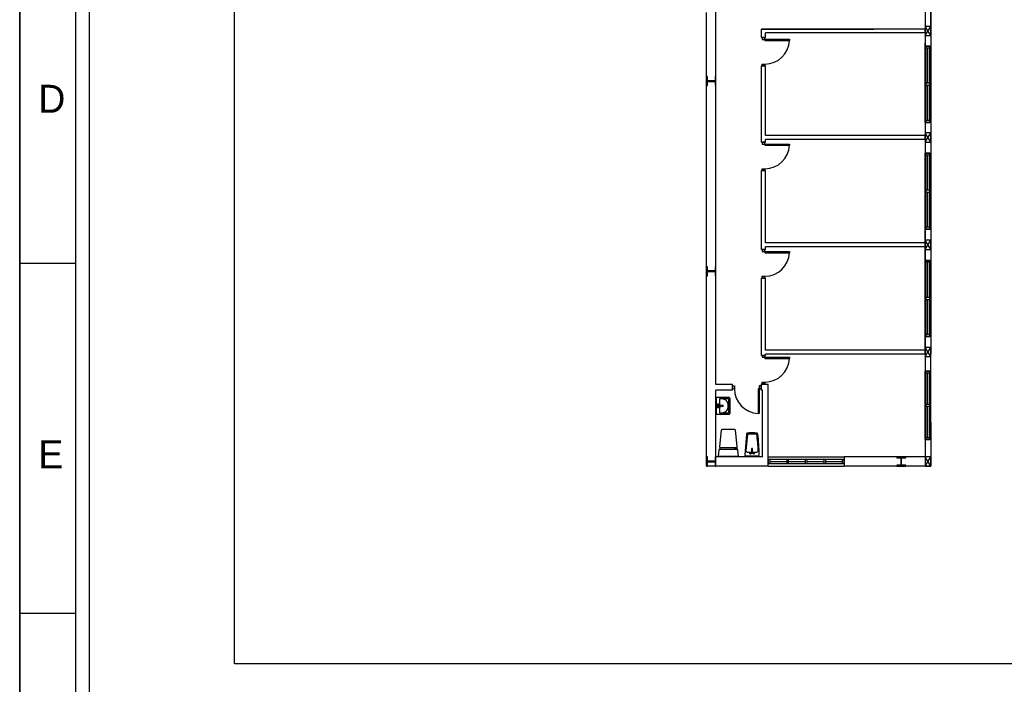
# Model space of a CAD drawing. Header units: millimetres. Extents: x -559 to 10735, y -2326 to 222.
# Tile 633 of 656: x 8187 to 8327, y -875 to -781. Entities that reach past the tile are written whole.
import ezdxf

# ---------------------------------------------------------------- set-up
doc = ezdxf.new("R2010")
doc.units = ezdxf.units.MM
doc.header["$LTSCALE"] = 4
for name, color, linetype in [('Extremos da Area Total', 253, 'Continuous'), ('Modelo', 251, 'Continuous'), ('Planta Baixa', 251, 'Continuous')]:
    doc.layers.add(name, color=color, linetype=linetype)

# ---------------------------------------------------------------- blocks, each defined once
blk = doc.blocks.new('AUW01D3S-flat-8-flat-1')
at = {"color": 9}
for p, q in [((-0.075, 0), (-0.075, 1.8)), ((0.075, 0), (0.075, 1.8))]:
    blk.add_line(p, q, dxfattribs=at)
blk = doc.blocks.new('AUD18D1S-flat-18-flat-1')
at = {"color": 9}
for p, q in [((-0.075, 1.8), (0.075, 1.8)), ((0.075, 0), (-0.075, 0))]:
    blk.add_line(p, q, dxfattribs=at)
blk = doc.blocks.new('AUD19D1S-flat-18-flat-1')
at = {"color": 9}
for p, q in [((0, 1.8), (0, 1.8)), ((0, 0), (0, 0))]:
    blk.add_line(p, q, dxfattribs=at)
blk = doc.blocks.new('AUD37D1S-flat-50-flat-1')
at = {"color": 9}
for p, q in [((-0.05, 0.05), (-0.05, 0)), ((0.05, 0.05), (-0.05, 0.05)), ((-0.05, 0), (0.05, 0)), ((0.05, 0), (0.05, 0.05))]:
    blk.add_line(p, q, dxfattribs=at)
at = {"color": 9, "oblique": 36.8699, "width": 1.25, "flags": 3}
for p in [(-0.05, 0.05), (0, 0.05), (0.05, 0.05)]:
    blk.add_attdef('JAMBPT', p, '', height=0.00632, rotation=153.4349, dxfattribs=at)
at = {"color": 9, "width": 0.5, "flags": 3}
for p in [(-0.05, 0.05), (0, 0.05)]:
    blk.add_attdef('JAMBPT', p, '', height=0.01, rotation=90, dxfattribs=at)
blk = doc.blocks.new('AUD37D1S-flat-49-flat-1')
at = {"color": 9}
for p, q in [((-0.05, 0), (0.05, 0)), ((-0.05, -0.05), (-0.05, 0)), ((0.05, 0), (0.05, -0.05)), ((0.05, -0.05), (-0.05, -0.05))]:
    blk.add_line(p, q, dxfattribs=at)
at = {"color": 9, "text_generation_flag": 4, "flags": 3}
for p, height, rotation, width in [((-0.05, -0.05), 0.00632, 206.5651, 1.25), ((-0.05, -0.05), 0.01, 270, 0.5), ((0, -0.05), 0.00632, 206.5651, 1.25), ((0, -0.05), 0.01, 270, 0.5), ((0.05, -0.05), 0.00632, 206.5651, 1.25)]:
    blk.add_attdef('JAMBPT', p, '', height=height, rotation=rotation, dxfattribs=dict(at, width=width))
blk = doc.blocks.new('AUD40D1S-flat-16-flat-1')
at = {"color": 9}
for p, q in [((-0.05, 0.9), (-0.05, -0.9)), ((0.05, 0.9), (-0.05, 0.9)), ((0.05, -0.9), (0.05, 0.9)), ((-0.05, -0.9), (0.05, -0.9))]:
    blk.add_line(p, q, dxfattribs=at)
blk = doc.blocks.new('AUD40D1S-flat-15-flat-1')
at = {"color": 9}
for p, q in [((-0.05, 0.9), (-0.05, -0.9)), ((0.05, 0.9), (-0.05, 0.9)), ((0.05, -0.9), (0.05, 0.9)), ((-0.05, -0.9), (0.05, -0.9))]:
    blk.add_line(p, q, dxfattribs=at)
blk = doc.blocks.new('AUD37D1S-flat-48-flat-1')
at = {"color": 9}
for p, q in [((-0.05, 0.05), (-0.05, 0)), ((0.05, 0.05), (-0.05, 0.05)), ((-0.05, 0), (0.05, 0)), ((0.05, 0), (0.05, 0.05))]:
    blk.add_line(p, q, dxfattribs=at)
at = {"color": 9, "oblique": 36.8699, "width": 1.25, "flags": 3}
for p in [(-0.05, 0.05), (0, 0.05), (0.05, 0.05)]:
    blk.add_attdef('JAMBPT', p, '', height=0.00632, rotation=153.4349, dxfattribs=at)
at = {"color": 9, "width": 0.5, "flags": 3}
for p in [(-0.05, 0.05), (0, 0.05)]:
    blk.add_attdef('JAMBPT', p, '', height=0.01, rotation=90, dxfattribs=at)
blk = doc.blocks.new('AUW01D1S-flat-20-flat-1')
at = {"color": 9}
blk.add_line((0, -0.4125), (0, 0.4125), dxfattribs=at)
blk = doc.blocks.new('AUW01D1S-flat-19-flat-1')
at = {"color": 9}
blk.add_line((0, -0.4125), (0, 0.4125), dxfattribs=at)
blk = doc.blocks.new('AUW01D3S-flat-7-flat-1')
at = {"color": 9}
for p, q in [((-0.075, 0), (-0.075, 2)), ((0.075, 0), (0.075, 2))]:
    blk.add_line(p, q, dxfattribs=at)
blk = doc.blocks.new('AUD18D1S-flat-17-flat-1')
at = {"color": 9}
for p, q in [((-0.075, 2), (0.075, 2)), ((0.075, 0), (-0.075, 0))]:
    blk.add_line(p, q, dxfattribs=at)
blk = doc.blocks.new('AUD19D1S-flat-17-flat-1')
at = {"color": 9}
for p, q in [((0, 2), (0, 2)), ((0, 0), (0, 0))]:
    blk.add_line(p, q, dxfattribs=at)
blk = doc.blocks.new('AUD37D1S-flat-47-flat-1')
at = {"color": 9}
for p, q in [((-0.05, 0.05), (-0.05, 0)), ((0.05, 0.05), (-0.05, 0.05)), ((-0.05, 0), (0.05, 0)), ((0.05, 0), (0.05, 0.05))]:
    blk.add_line(p, q, dxfattribs=at)
at = {"color": 9, "oblique": 36.8699, "width": 1.25, "flags": 3}
for p in [(-0.05, 0.05), (0, 0.05), (0.05, 0.05)]:
    blk.add_attdef('JAMBPT', p, '', height=0.00632, rotation=153.4349, dxfattribs=at)
at = {"color": 9, "width": 0.5, "flags": 3}
for p in [(-0.05, 0.05), (0, 0.05)]:
    blk.add_attdef('JAMBPT', p, '', height=0.01, rotation=90, dxfattribs=at)
blk = doc.blocks.new('AUD37D1S-flat-46-flat-1')
at = {"color": 9}
for p, q in [((-0.05, 0), (0.05, 0)), ((-0.05, -0.05), (-0.05, 0)), ((0.05, 0), (0.05, -0.05)), ((0.05, -0.05), (-0.05, -0.05))]:
    blk.add_line(p, q, dxfattribs=at)
at = {"color": 9, "text_generation_flag": 4, "flags": 3}
for p, height, rotation, width in [((-0.05, -0.05), 0.00632, 206.5651, 1.25), ((-0.05, -0.05), 0.01, 270, 0.5), ((0, -0.05), 0.00632, 206.5651, 1.25), ((0, -0.05), 0.01, 270, 0.5), ((0.05, -0.05), 0.00632, 206.5651, 1.25)]:
    blk.add_attdef('JAMBPT', p, '', height=height, rotation=rotation, dxfattribs=dict(at, width=width))
blk = doc.blocks.new('AUD40D1S-flat-14-flat-1')
at = {"color": 9}
for p, q in [((-0.05, 1), (-0.05, -1)), ((0.05, 1), (-0.05, 1)), ((0.05, -1), (0.05, 1)), ((-0.05, -1), (0.05, -1))]:
    blk.add_line(p, q, dxfattribs=at)
blk = doc.blocks.new('AUD40D1S-flat-13-flat-1')
at = {"color": 9}
for p, q in [((-0.05, 1), (-0.05, -1)), ((0.05, 1), (-0.05, 1)), ((0.05, -1), (0.05, 1)), ((-0.05, -1), (0.05, -1))]:
    blk.add_line(p, q, dxfattribs=at)
blk = doc.blocks.new('AUD37D1S-flat-45-flat-1')
at = {"color": 9}
for p, q in [((-0.05, 0.05), (-0.05, 0)), ((0.05, 0.05), (-0.05, 0.05)), ((-0.05, 0), (0.05, 0)), ((0.05, 0), (0.05, 0.05))]:
    blk.add_line(p, q, dxfattribs=at)
at = {"color": 9, "oblique": 36.8699, "width": 1.25, "flags": 3}
for p in [(-0.05, 0.05), (0, 0.05), (0.05, 0.05)]:
    blk.add_attdef('JAMBPT', p, '', height=0.00632, rotation=153.4349, dxfattribs=at)
at = {"color": 9, "width": 0.5, "flags": 3}
for p in [(-0.05, 0.05), (0, 0.05)]:
    blk.add_attdef('JAMBPT', p, '', height=0.01, rotation=90, dxfattribs=at)
blk = doc.blocks.new('AUW01D1S-flat-18-flat-1')
at = {"color": 9}
blk.add_line((0, -0.4625), (0, 0.4625), dxfattribs=at)
blk = doc.blocks.new('AUW01D1S-flat-17-flat-1')
at = {"color": 9}
blk.add_line((0, -0.4625), (0, 0.4625), dxfattribs=at)
blk = doc.blocks.new('AUW01D3S-flat-6-flat-1')
at = {"color": 9}
for p, q in [((-0.075, 0), (-0.075, 2)), ((0.075, 0), (0.075, 2))]:
    blk.add_line(p, q, dxfattribs=at)
blk = doc.blocks.new('AUD18D1S-flat-16-flat-1')
at = {"color": 9}
for p, q in [((-0.075, 2), (0.075, 2)), ((0.075, 0), (-0.075, 0))]:
    blk.add_line(p, q, dxfattribs=at)
blk = doc.blocks.new('AUD19D1S-flat-16-flat-1')
at = {"color": 9}
for p, q in [((0, 2), (0, 2)), ((0, 0), (0, 0))]:
    blk.add_line(p, q, dxfattribs=at)
blk = doc.blocks.new('AUD37D1S-flat-44-flat-1')
at = {"color": 9}
for p, q in [((-0.05, 0.05), (-0.05, 0)), ((0.05, 0.05), (-0.05, 0.05)), ((-0.05, 0), (0.05, 0)), ((0.05, 0), (0.05, 0.05))]:
    blk.add_line(p, q, dxfattribs=at)
at = {"color": 9, "oblique": 36.8699, "width": 1.25, "flags": 3}
for p in [(-0.05, 0.05), (0, 0.05), (0.05, 0.05)]:
    blk.add_attdef('JAMBPT', p, '', height=0.00632, rotation=153.4349, dxfattribs=at)
at = {"color": 9, "width": 0.5, "flags": 3}
for p in [(-0.05, 0.05), (0, 0.05)]:
    blk.add_attdef('JAMBPT', p, '', height=0.01, rotation=90, dxfattribs=at)
blk = doc.blocks.new('AUD37D1S-flat-43-flat-1')
at = {"color": 9}
for p, q in [((-0.05, 0), (0.05, 0)), ((-0.05, -0.05), (-0.05, 0)), ((0.05, 0), (0.05, -0.05)), ((0.05, -0.05), (-0.05, -0.05))]:
    blk.add_line(p, q, dxfattribs=at)
at = {"color": 9, "text_generation_flag": 4, "flags": 3}
for p, height, rotation, width in [((-0.05, -0.05), 0.00632, 206.5651, 1.25), ((-0.05, -0.05), 0.01, 270, 0.5), ((0, -0.05), 0.00632, 206.5651, 1.25), ((0, -0.05), 0.01, 270, 0.5), ((0.05, -0.05), 0.00632, 206.5651, 1.25)]:
    blk.add_attdef('JAMBPT', p, '', height=height, rotation=rotation, dxfattribs=dict(at, width=width))
blk = doc.blocks.new('AUD40D1S-flat-12-flat-1')
at = {"color": 9}
for p, q in [((-0.05, 1), (-0.05, -1)), ((0.05, 1), (-0.05, 1)), ((0.05, -1), (0.05, 1)), ((-0.05, -1), (0.05, -1))]:
    blk.add_line(p, q, dxfattribs=at)
blk = doc.blocks.new('AUD40D1S-flat-11-flat-1')
at = {"color": 9}
for p, q in [((-0.05, 1), (-0.05, -1)), ((0.05, 1), (-0.05, 1)), ((0.05, -1), (0.05, 1)), ((-0.05, -1), (0.05, -1))]:
    blk.add_line(p, q, dxfattribs=at)
blk = doc.blocks.new('AUD37D1S-flat-42-flat-1')
at = {"color": 9}
for p, q in [((-0.05, 0.05), (-0.05, 0)), ((0.05, 0.05), (-0.05, 0.05)), ((-0.05, 0), (0.05, 0)), ((0.05, 0), (0.05, 0.05))]:
    blk.add_line(p, q, dxfattribs=at)
at = {"color": 9, "oblique": 36.8699, "width": 1.25, "flags": 3}
for p in [(-0.05, 0.05), (0, 0.05), (0.05, 0.05)]:
    blk.add_attdef('JAMBPT', p, '', height=0.00632, rotation=153.4349, dxfattribs=at)
at = {"color": 9, "width": 0.5, "flags": 3}
for p in [(-0.05, 0.05), (0, 0.05)]:
    blk.add_attdef('JAMBPT', p, '', height=0.01, rotation=90, dxfattribs=at)
blk = doc.blocks.new('AUW01D1S-flat-16-flat-1')
at = {"color": 9}
blk.add_line((0, -0.4625), (0, 0.4625), dxfattribs=at)
blk = doc.blocks.new('AUW01D1S-flat-15-flat-1')
at = {"color": 9}
blk.add_line((0, -0.4625), (0, 0.4625), dxfattribs=at)
blk = doc.blocks.new('AUW01D3S-flat-3-flat-1')
at = {"color": 9}
for p, q in [((0, 0.125), (2, 0.125)), ((0, -0.125), (2, -0.125))]:
    blk.add_line(p, q, dxfattribs=at)
blk = doc.blocks.new('AUD18D1S-flat-13-flat-1')
at = {"color": 9}
for p, q in [((0, -0.125), (0, 0.125)), ((2, 0.125), (2, -0.125))]:
    blk.add_line(p, q, dxfattribs=at)
blk = doc.blocks.new('AUD19D1S-flat-13-flat-1')
at = {"color": 9}
for p, q in [((0, 0), (0, 0)), ((2, 0), (2, 0))]:
    blk.add_line(p, q, dxfattribs=at)
blk = doc.blocks.new('AUD37D1S-flat-33-flat-1')
at = {"color": 9}
for p, q in [((0, 0.05), (0, -0.05)), ((0.05, 0.05), (0, 0.05)), ((0.05, -0.05), (0.05, 0.05)), ((0, -0.05), (0.05, -0.05))]:
    blk.add_line(p, q, dxfattribs=at)
at = {"color": 9, "oblique": 36.8699, "width": 1.25, "flags": 3}
for p in [(0.05, 0.05), (0.05, 0), (0.05, -0.05)]:
    blk.add_attdef('JAMBPT', p, '', height=0.00632, rotation=63.4349, dxfattribs=at)
at = {"color": 9, "width": 0.5, "flags": 3}
for p in [(0.05, 0.05), (0.05, 0)]:
    blk.add_attdef('JAMBPT', p, '', height=0.01, dxfattribs=at)
blk = doc.blocks.new('AUD37D1S-flat-32-flat-1')
at = {"color": 9}
for p, q in [((-0.05, 0.05), (0, 0.05)), ((-0.05, -0.05), (-0.05, 0.05)), ((0, 0.05), (0, -0.05)), ((0, -0.05), (-0.05, -0.05))]:
    blk.add_line(p, q, dxfattribs=at)
at = {"color": 9, "text_generation_flag": 4, "flags": 3}
for p, height, rotation, width in [((-0.05, 0.05), 0.01, 180, 0.5), ((-0.05, 0), 0.01, 180, 0.5), ((-0.05, 0.05), 0.00632, 116.5651, 1.25), ((-0.05, 0), 0.00632, 116.5651, 1.25), ((-0.05, -0.05), 0.00632, 116.5651, 1.25)]:
    blk.add_attdef('JAMBPT', p, '', height=height, rotation=rotation, dxfattribs=dict(at, width=width))
blk = doc.blocks.new('AUD40D1S-flat-6-flat-1')
at = {"color": 9}
for p, q in [((-1, 0.05), (-1, -0.05)), ((1, 0.05), (-1, 0.05)), ((1, -0.05), (1, 0.05)), ((-1, -0.05), (1, -0.05))]:
    blk.add_line(p, q, dxfattribs=at)
blk = doc.blocks.new('AUD40D1S-flat-5-flat-1')
at = {"color": 9}
for p, q in [((-1, 0.05), (-1, -0.05)), ((1, 0.05), (-1, 0.05)), ((1, -0.05), (1, 0.05)), ((-1, -0.05), (1, -0.05))]:
    blk.add_line(p, q, dxfattribs=at)
blk = doc.blocks.new('AUD37D1S-flat-31-flat-1')
at = {"color": 9}
for p, q in [((0, 0.05), (0, -0.05)), ((0.05, 0.05), (0, 0.05)), ((0.05, -0.05), (0.05, 0.05)), ((0, -0.05), (0.05, -0.05))]:
    blk.add_line(p, q, dxfattribs=at)
at = {"color": 9, "oblique": 36.8699, "width": 1.25, "flags": 3}
for p in [(0.05, 0.05), (0.05, 0), (0.05, -0.05)]:
    blk.add_attdef('JAMBPT', p, '', height=0.00632, rotation=63.4349, dxfattribs=at)
at = {"color": 9, "width": 0.5, "flags": 3}
for p in [(0.05, 0.05), (0.05, 0)]:
    blk.add_attdef('JAMBPT', p, '', height=0.01, dxfattribs=at)
blk = doc.blocks.new('AUD37D1S-flat-30-flat-1')
at = {"color": 9}
for p, q in [((0, 0.05), (0, -0.05)), ((0.05, 0.05), (0, 0.05)), ((0.05, -0.05), (0.05, 0.05)), ((0, -0.05), (0.05, -0.05))]:
    blk.add_line(p, q, dxfattribs=at)
at = {"color": 9, "oblique": 36.8699, "width": 1.25, "flags": 3}
for p in [(0.05, 0.05), (0.05, 0), (0.05, -0.05)]:
    blk.add_attdef('JAMBPT', p, '', height=0.00632, rotation=63.4349, dxfattribs=at)
at = {"color": 9, "width": 0.5, "flags": 3}
for p in [(0.05, 0.05), (0.05, 0)]:
    blk.add_attdef('JAMBPT', p, '', height=0.01, dxfattribs=at)
blk = doc.blocks.new('AUD37D1S-flat-29-flat-1')
at = {"color": 9}
for p, q in [((0, 0.05), (0, -0.05)), ((0.05, 0.05), (0, 0.05)), ((0.05, -0.05), (0.05, 0.05)), ((0, -0.05), (0.05, -0.05))]:
    blk.add_line(p, q, dxfattribs=at)
at = {"color": 9, "oblique": 36.8699, "width": 1.25, "flags": 3}
for p in [(0.05, 0.05), (0.05, 0), (0.05, -0.05)]:
    blk.add_attdef('JAMBPT', p, '', height=0.00632, rotation=63.4349, dxfattribs=at)
at = {"color": 9, "width": 0.5, "flags": 3}
for p in [(0.05, 0.05), (0.05, 0)]:
    blk.add_attdef('JAMBPT', p, '', height=0.01, dxfattribs=at)
blk = doc.blocks.new('AUW01D1S-flat-8-flat-1')
at = {"color": 9}
blk.add_line((-0.21875, 0), (0.21875, 0), dxfattribs=at)
blk = doc.blocks.new('AUW01D1S-flat-7-flat-1')
at = {"color": 9}
blk.add_line((-0.21875, 0), (0.21875, 0), dxfattribs=at)
blk = doc.blocks.new('AUW01D1S-flat-6-flat-1')
at = {"color": 9}
blk.add_line((-0.21875, 0), (0.21875, 0), dxfattribs=at)
blk = doc.blocks.new('AUW01D1S-flat-5-flat-1')
at = {"color": 9}
blk.add_line((-0.21875, 0), (0.21875, 0), dxfattribs=at)
blk = doc.blocks.new('A1138DB-flat-1-flat-1')
at = {"color": 9}
for p, q in [((0, 0.225), (0.332, 0.225)), ((0, -0.225), (0, 0.225)), ((0.032, 0.055), (0.056, 0.055)), ((0.032, -0.055), (0.032, 0.055)), ((0.038, 0.018), (0.114, 0.018)), ((0.038, 0.018), (0.038, -0.018)), ((0.056, 0.055), (0.056, 0.018)), ((0.079, 0.166), (0.079, 0.018)), ((0.308, 0.188), (0.097, 0.188)), ((0.312, -0.008), (0.312, 0.008)), ((0.326, -0.166), (0.326, 0.166)), ((0.35, 0.203), (0.35, -0.203)), ((0.332, -0.225), (0, -0.225)), ((0.056, -0.055), (0.032, -0.055)), ((0.038, -0.018), (0.114, -0.018)), ((0.056, -0.018), (0.056, -0.055)), ((0.079, -0.018), (0.079, -0.166)), ((0.097, -0.188), (0.308, -0.188)), ((0.308, -0.188), (0.308, -0.188))]:
    blk.add_line(p, q, dxfattribs=at)
for centre, major_axis, start_param, end_param in [((0.097, 0.166), (0, 0.0225), -0.000001, 1.570797), ((0.106, 0), (0, 0.0212), 3.694408, 5.73037), ((0.152, 0), (0, 0.0232), -1.570796, 4.712389), ((0.186, 0.008), (0, 0.162), 4.712388, 6.283186), ((0.308, 0.166), (0, 0.0225), 4.712388, 6.283186), ((0.332, 0.203), (0, 0.0225), 4.712389, 6.283185), ((0.097, -0.166), (0, 0.0225), 1.570796, 3.141593), ((0.186, -0.008), (0, 0.162), 3.141592, 4.71239), ((0.308, -0.166), (0, 0.0225), 3.141592, 4.71239), ((0.332, -0.203), (0, 0.0225), 3.141593, 4.712389)]:
    blk.add_ellipse(centre, major_axis=major_axis, ratio=0.777778, start_param=start_param, end_param=end_param, dxfattribs=at)
blk = doc.blocks.new('A1113DC-flat-1-flat-1')
at = {"color": 9}
for p, q in [((-0.225, 0.232), (-0.225, 0.177)), ((0.225, 0.232), (0.225, 0.177))]:
    blk.add_line(p, q, dxfattribs=at)
blk.add_lwpolyline([(-0.209, 0.228), (0.209, 0.228, 0.386017), (0.235, 0.252), (0.186, 0.682, 0.395235), (0.163, 0.701), (-0.163, 0.701, 0.366606), (-0.186, 0.682), (-0.235, 0.252, 0.513791), (-0.209, 0.228, -0.633463)], format="xyb", dxfattribs=at)
blk.add_lwpolyline([(0.265, 0), (0.252, 0.163, 0.403591), (0.236, 0.177), (-0.236, 0.177, 0.377821), (-0.252, 0.163), (-0.265, 0)], format="xyb", close=True, dxfattribs=at)
blk.add_lwpolyline([(0.21, 0.177), (0.21, 0.192), (0.149, 0.192), (0.149, 0.177)], dxfattribs=at)
blk = doc.blocks.new('A1088DB-flat-1-flat-1')
at = {"color": 9}
for p, q in [((-0.013, 0.212), (-0.013, 0.097)), ((0.009, 0.215), (-0.009, 0.215)), ((-0.009, 0.094), (0.009, 0.094)), ((0.013, 0.097), (0.013, 0.212))]:
    blk.add_line(p, q, dxfattribs=at)
blk.add_lwpolyline([(-0.167, 0.03), (0.167, 0.03, 0.424971), (0.19, 0.055, 0.01844), (0.15, 0.6, 0.344025), (0.13, 0.621, 0.06763), (-0.13, 0.621, 0.354371), (-0.15, 0.599), (-0.19, 0.056, 0.435916)], format="xyb", close=True, dxfattribs=at)
blk.add_lwpolyline([(0.013, 0.126), (0.128, 0.126, 0.429026), (0.162, 0.162, 0.018917), (0.124, 0.588, 0.342117), (0.12, 0.592, 0.063071), (-0.12, 0.592, 0.352764), (-0.124, 0.588), (-0.162, 0.163, 0.440407), (-0.128, 0.126), (-0.013, 0.126)], format="xyb", dxfattribs=at)
for centre in [(-0.045, 0.09), (0.046, 0.09)]:
    blk.add_circle(centre, 0.0169, dxfattribs=at)
for centre, start, end in [((-0.009, 0.212), 90, 180), ((-0.009, 0.097), 180, 270), ((0.009, 0.212), 0, 90), ((0.009, 0.097), 270, 0)]:
    blk.add_arc(centre, 0.00381, start, end, dxfattribs=at)
blk = doc.blocks.new('AUD18D1S-flat-10-flat-1')
at = {"color": 9}
for p, q in [((-0.75, -0.075), (-0.75, 0.075)), ((0, 0.075), (0, -0.075))]:
    blk.add_line(p, q, dxfattribs=at)
blk = doc.blocks.new('AUD19D1S-flat-10-flat-1')
at = {"color": 9}
for p, q in [((0, 0), (0, 0)), ((-0.75, 0), (-0.75, 0))]:
    blk.add_line(p, q, dxfattribs=at)
blk = doc.blocks.new('AUD37D1S-flat-22-flat-1')
at = {"color": 9}
for p, q in [((-0.05, 0.0375), (-0.05, -0.0375)), ((0, 0.0375), (-0.05, 0.0375)), ((0, -0.0375), (0, 0.0375)), ((-0.05, -0.0375), (0, -0.0375))]:
    blk.add_line(p, q, dxfattribs=at)
at = {"color": 9, "width": 0.666667, "flags": 3}
for p in [(-0.05, 0), (-0.05, -0.0375)]:
    blk.add_attdef('JAMBPT', p, '', height=0.0075, rotation=180, dxfattribs=at)
at = {"color": 9, "oblique": 22.61986, "width": 1.083333, "flags": 3}
for p in [(-0.05, 0.0375), (-0.05, 0), (-0.05, -0.0375)]:
    blk.add_attdef('JAMBPT', p, '', height=0.00588, rotation=236.30993, dxfattribs=at)
blk = doc.blocks.new('AUD37D1S-flat-21-flat-1')
at = {"color": 9}
for p, q in [((0, -0.0375), (0, 0.0375)), ((0, 0.0375), (0.05, 0.0375)), ((0.05, 0.0375), (0.05, -0.0375)), ((0.05, -0.0375), (0, -0.0375))]:
    blk.add_line(p, q, dxfattribs=at)
at = {"color": 9, "text_generation_flag": 4, "width": 1.083333, "flags": 3}
for p in [(0.05, 0.0375), (0.05, 0), (0.05, -0.0375)]:
    blk.add_attdef('JAMBPT', p, '', height=0.00588, rotation=303.69007, dxfattribs=at)
at = {"color": 9, "text_generation_flag": 4, "width": 0.666667, "flags": 3}
for p in [(0.05, 0), (0.05, -0.0375)]:
    blk.add_attdef('JAMBPT', p, '', height=0.0075, dxfattribs=at)
blk = doc.blocks.new('AUD41D1S-flat-10-flat-1')
at = {"color": 9}
for p, q in [((-0.375, 0.0375), (-0.375, -0.0375)), ((0.375, -0.0375), (0.375, 0.0375))]:
    blk.add_line(p, q, dxfattribs=at)
blk = doc.blocks.new('AUD29D1S-flat-14-flat-1')
at = {"color": 9}
for p, q in [((0.325, 0), (0.293, 0)), ((0.293, 0), (0.293, -0.65)), ((0.325, 0), (0.325, -0.65)), ((0.325, -0.65), (0.293, -0.65))]:
    blk.add_line(p, q, dxfattribs=at)
blk.add_ellipse((0.325, 0), major_axis=(-0.46, 0.46), ratio=1, start_param=0.785398, end_param=2.307564, dxfattribs=at)
blk = doc.blocks.new('AUD18D1S-flat-9-flat-1')
at = {"color": 9}
for p, q in [((-0.05, 0), (0.05, 0)), ((0.05, -0.75), (-0.05, -0.75))]:
    blk.add_line(p, q, dxfattribs=at)
blk = doc.blocks.new('AUD19D1S-flat-9-flat-1')
at = {"color": 9}
for p, q in [((0, 0), (0, 0)), ((0, -0.75), (0, -0.75))]:
    blk.add_line(p, q, dxfattribs=at)
blk = doc.blocks.new('AUD37D1S-flat-20-flat-1')
at = {"color": 9}
for p, q in [((0.0375, 0), (-0.0375, 0)), ((-0.0375, 0), (-0.0375, -0.05)), ((0.0375, -0.05), (0.0375, 0)), ((-0.0375, -0.05), (0.0375, -0.05))]:
    blk.add_line(p, q, dxfattribs=at)
at = {"color": 9, "oblique": 22.61986, "width": 1.083333, "flags": 3}
for p in [(-0.0375, -0.05), (0, -0.05), (0.0375, -0.05)]:
    blk.add_attdef('JAMBPT', p, '', height=0.00588, rotation=326.30993, dxfattribs=at)
at = {"color": 9, "width": 0.666667, "flags": 3}
for p in [(0, -0.05), (0.0375, -0.05)]:
    blk.add_attdef('JAMBPT', p, '', height=0.0075, rotation=270, dxfattribs=at)
blk = doc.blocks.new('AUD37D1S-flat-19-flat-1')
at = {"color": 9}
for p, q in [((-0.0375, 0.05), (0.0375, 0.05)), ((-0.0375, 0), (-0.0375, 0.05)), ((0.0375, 0), (-0.0375, 0)), ((0.0375, 0.05), (0.0375, 0))]:
    blk.add_line(p, q, dxfattribs=at)
at = {"color": 9, "text_generation_flag": 4, "flags": 3}
for p, height, rotation, width in [((-0.0375, 0.05), 0.00588, 33.69007, 1.083333), ((0, 0.05), 0.0075, 90, 0.666667), ((0, 0.05), 0.00588, 33.69007, 1.083333), ((0.0375, 0.05), 0.0075, 90, 0.666667), ((0.0375, 0.05), 0.00588, 33.69007, 1.083333)]:
    blk.add_attdef('JAMBPT', p, '', height=height, rotation=rotation, dxfattribs=dict(at, width=width))
blk = doc.blocks.new('AUD41D1S-flat-9-flat-1')
at = {"color": 9}
for p, q in [((0.0375, 0.375), (-0.0375, 0.375)), ((-0.0375, -0.375), (0.0375, -0.375))]:
    blk.add_line(p, q, dxfattribs=at)
blk = doc.blocks.new('AUD29D1S-flat-13-flat-1')
at = {"color": 9}
for p, q in [((0, 0.325), (0, 0.293)), ((0, 0.325), (0.65, 0.325)), ((0, 0.293), (0.65, 0.293)), ((0.65, 0.325), (0.65, 0.293))]:
    blk.add_line(p, q, dxfattribs=at)
blk.add_ellipse((0, 0.325), major_axis=(0.46, 0.46), ratio=1, start_param=3.926991, end_param=5.449157, dxfattribs=at)
blk = doc.blocks.new('AUD18D1S-flat-4-flat-1')
at = {"color": 9}
for p, q in [((-0.05, 0), (0.05, 0)), ((0.05, -0.75), (-0.05, -0.75))]:
    blk.add_line(p, q, dxfattribs=at)
blk = doc.blocks.new('AUD19D1S-flat-4-flat-1')
at = {"color": 9}
for p, q in [((0, 0), (0, 0)), ((0, -0.75), (0, -0.75))]:
    blk.add_line(p, q, dxfattribs=at)
blk = doc.blocks.new('AUD37D1S-flat-10-flat-1')
at = {"color": 9}
for p, q in [((0.0375, 0), (-0.0375, 0)), ((-0.0375, 0), (-0.0375, -0.05)), ((0.0375, -0.05), (0.0375, 0)), ((-0.0375, -0.05), (0.0375, -0.05))]:
    blk.add_line(p, q, dxfattribs=at)
at = {"color": 9, "oblique": 22.61986, "width": 1.083333, "flags": 3}
for p in [(-0.0375, -0.05), (0, -0.05), (0.0375, -0.05)]:
    blk.add_attdef('JAMBPT', p, '', height=0.00588, rotation=326.30993, dxfattribs=at)
at = {"color": 9, "width": 0.666667, "flags": 3}
for p in [(0, -0.05), (0.0375, -0.05)]:
    blk.add_attdef('JAMBPT', p, '', height=0.0075, rotation=270, dxfattribs=at)
blk = doc.blocks.new('AUD37D1S-flat-9-flat-1')
at = {"color": 9}
for p, q in [((-0.0375, 0.05), (0.0375, 0.05)), ((-0.0375, 0), (-0.0375, 0.05)), ((0.0375, 0), (-0.0375, 0)), ((0.0375, 0.05), (0.0375, 0))]:
    blk.add_line(p, q, dxfattribs=at)
at = {"color": 9, "text_generation_flag": 4, "flags": 3}
for p, height, rotation, width in [((-0.0375, 0.05), 0.00588, 33.69007, 1.083333), ((0, 0.05), 0.0075, 90, 0.666667), ((0, 0.05), 0.00588, 33.69007, 1.083333), ((0.0375, 0.05), 0.0075, 90, 0.666667), ((0.0375, 0.05), 0.00588, 33.69007, 1.083333)]:
    blk.add_attdef('JAMBPT', p, '', height=height, rotation=rotation, dxfattribs=dict(at, width=width))
blk = doc.blocks.new('AUD41D1S-flat-4-flat-1')
at = {"color": 9}
for p, q in [((0.0375, 0.375), (-0.0375, 0.375)), ((-0.0375, -0.375), (0.0375, -0.375))]:
    blk.add_line(p, q, dxfattribs=at)
blk = doc.blocks.new('AUD29D1S-flat-8-flat-1')
at = {"color": 9}
for p, q in [((0, 0.325), (0, 0.293)), ((0, 0.325), (0.65, 0.325)), ((0, 0.293), (0.65, 0.293)), ((0.65, 0.325), (0.65, 0.293))]:
    blk.add_line(p, q, dxfattribs=at)
blk.add_ellipse((0, 0.325), major_axis=(-0.46, 0.46), ratio=1, start_param=2.356194, end_param=3.878361, dxfattribs=at)
blk = doc.blocks.new('AUD18D1S-flat-3-flat-1')
at = {"color": 9}
for p, q in [((-0.05, 0), (0.05, 0)), ((0.05, -0.75), (-0.05, -0.75))]:
    blk.add_line(p, q, dxfattribs=at)
blk = doc.blocks.new('AUD19D1S-flat-3-flat-1')
at = {"color": 9}
for p, q in [((0, 0), (0, 0)), ((0, -0.75), (0, -0.75))]:
    blk.add_line(p, q, dxfattribs=at)
blk = doc.blocks.new('AUD37D1S-flat-8-flat-1')
at = {"color": 9}
for p, q in [((0.0375, 0), (-0.0375, 0)), ((-0.0375, 0), (-0.0375, -0.05)), ((0.0375, -0.05), (0.0375, 0)), ((-0.0375, -0.05), (0.0375, -0.05))]:
    blk.add_line(p, q, dxfattribs=at)
at = {"color": 9, "oblique": 22.61986, "width": 1.083333, "flags": 3}
for p in [(-0.0375, -0.05), (0, -0.05), (0.0375, -0.05)]:
    blk.add_attdef('JAMBPT', p, '', height=0.00588, rotation=326.30993, dxfattribs=at)
at = {"color": 9, "width": 0.666667, "flags": 3}
for p in [(0, -0.05), (0.0375, -0.05)]:
    blk.add_attdef('JAMBPT', p, '', height=0.0075, rotation=270, dxfattribs=at)
blk = doc.blocks.new('AUD37D1S-flat-7-flat-1')
at = {"color": 9}
for p, q in [((-0.0375, 0.05), (0.0375, 0.05)), ((-0.0375, 0), (-0.0375, 0.05)), ((0.0375, 0), (-0.0375, 0)), ((0.0375, 0.05), (0.0375, 0))]:
    blk.add_line(p, q, dxfattribs=at)
at = {"color": 9, "text_generation_flag": 4, "flags": 3}
for p, height, rotation, width in [((-0.0375, 0.05), 0.00588, 33.69007, 1.083333), ((0, 0.05), 0.0075, 90, 0.666667), ((0, 0.05), 0.00588, 33.69007, 1.083333), ((0.0375, 0.05), 0.0075, 90, 0.666667), ((0.0375, 0.05), 0.00588, 33.69007, 1.083333)]:
    blk.add_attdef('JAMBPT', p, '', height=height, rotation=rotation, dxfattribs=dict(at, width=width))
blk = doc.blocks.new('AUD41D1S-flat-3-flat-1')
at = {"color": 9}
for p, q in [((0.0375, 0.375), (-0.0375, 0.375)), ((-0.0375, -0.375), (0.0375, -0.375))]:
    blk.add_line(p, q, dxfattribs=at)
blk = doc.blocks.new('AUD29D1S-flat-7-flat-1')
at = {"color": 9}
for p, q in [((0, 0.325), (0, 0.293)), ((0, 0.325), (0.65, 0.325)), ((0, 0.293), (0.65, 0.293)), ((0.65, 0.325), (0.65, 0.293))]:
    blk.add_line(p, q, dxfattribs=at)
blk.add_ellipse((0, 0.325), major_axis=(0.46, 0.46), ratio=1, start_param=3.926991, end_param=5.449157, dxfattribs=at)
blk = doc.blocks.new('AUD18D1S-flat-2-flat-1')
at = {"color": 9}
for p, q in [((-0.05, 0), (0.05, 0)), ((0.05, -0.75), (-0.05, -0.75))]:
    blk.add_line(p, q, dxfattribs=at)
blk = doc.blocks.new('AUD19D1S-flat-2-flat-1')
at = {"color": 9}
for p, q in [((0, 0), (0, 0)), ((0, -0.75), (0, -0.75))]:
    blk.add_line(p, q, dxfattribs=at)
blk = doc.blocks.new('AUD37D1S-flat-6-flat-1')
at = {"color": 9}
for p, q in [((0.0375, 0), (-0.0375, 0)), ((-0.0375, 0), (-0.0375, -0.05)), ((0.0375, -0.05), (0.0375, 0)), ((-0.0375, -0.05), (0.0375, -0.05))]:
    blk.add_line(p, q, dxfattribs=at)
at = {"color": 9, "oblique": 22.61986, "width": 1.083333, "flags": 3}
for p in [(-0.0375, -0.05), (0, -0.05), (0.0375, -0.05)]:
    blk.add_attdef('JAMBPT', p, '', height=0.00588, rotation=326.30993, dxfattribs=at)
at = {"color": 9, "width": 0.666667, "flags": 3}
for p in [(0, -0.05), (0.0375, -0.05)]:
    blk.add_attdef('JAMBPT', p, '', height=0.0075, rotation=270, dxfattribs=at)
blk = doc.blocks.new('AUD37D1S-flat-5-flat-1')
at = {"color": 9}
for p, q in [((-0.0375, 0.05), (0.0375, 0.05)), ((-0.0375, 0), (-0.0375, 0.05)), ((0.0375, 0), (-0.0375, 0)), ((0.0375, 0.05), (0.0375, 0))]:
    blk.add_line(p, q, dxfattribs=at)
at = {"color": 9, "text_generation_flag": 4, "flags": 3}
for p, height, rotation, width in [((-0.0375, 0.05), 0.00588, 33.69007, 1.083333), ((0, 0.05), 0.0075, 90, 0.666667), ((0, 0.05), 0.00588, 33.69007, 1.083333), ((0.0375, 0.05), 0.0075, 90, 0.666667), ((0.0375, 0.05), 0.00588, 33.69007, 1.083333)]:
    blk.add_attdef('JAMBPT', p, '', height=height, rotation=rotation, dxfattribs=dict(at, width=width))
blk = doc.blocks.new('AUD41D1S-flat-2-flat-1')
at = {"color": 9}
for p, q in [((0.0375, 0.375), (-0.0375, 0.375)), ((-0.0375, -0.375), (0.0375, -0.375))]:
    blk.add_line(p, q, dxfattribs=at)
blk = doc.blocks.new('AUD29D1S-flat-6-flat-1')
at = {"color": 9}
for p, q in [((0, 0.325), (0, 0.293)), ((0, 0.325), (0.65, 0.325)), ((0, 0.293), (0.65, 0.293)), ((0.65, 0.325), (0.65, 0.293))]:
    blk.add_line(p, q, dxfattribs=at)
blk.add_ellipse((0, 0.325), major_axis=(0.46, 0.46), ratio=1, start_param=3.926991, end_param=5.449157, dxfattribs=at)

msp = doc.modelspace()

# ---------------------------------------------------------------- linework, layer by layer
at = {"layer": 'Extremos da Area Total'}
msp.add_lwpolyline([(8217.79, -743.4), (8217.79, -726.48), (8720.6, -726.48), (8720.6, -871.76), (8217.79, -871.76), (8217.79, -746.25)], dxfattribs=at)
at = {"layer": 'Modelo'}
for p, q in [((8187.43, -914.07), (8187.43, -617.48)), ((8187.43, -716.34), (8187.43, -815.21)), ((8195.34, -815.21), (8187.43, -815.21)), ((8187.43, -815.21), (8187.43, -914.07)), ((8187.43, -864.64), (8195.34, -864.64))]:
    msp.add_line(p, q, dxfattribs=at)
for points in [[(8195.34, -993.16), (8743.05, -993.16), (8743.05, -617.48), (8195.34, -617.48)], [(8741.08, -991.19), (8197.32, -991.19), (8197.32, -619.45), (8741.08, -619.45)]]:
    msp.add_lwpolyline(points, close=True, dxfattribs=at)
at = {"layer": 'Planta Baixa'}
for p, q in [((8285.91, -782.08), (8285.91, -769.99)), ((8284.57, -843.86), (8284.57, -779.74)), ((8285.91, -832.3), (8285.91, -779.74)), ((8315.48, -778.86), (8315.48, -782.08)), ((8316.29, -778.86), (8316.29, -784.05)), ((8316.29, -782.08), (8316.29, -778.86)), ((8292.36, -782.08), (8308.22, -782.08)), ((8315.48, -782.08), (8292.36, -782.08)), ((8292.36, -783.26), (8292.36, -782.08)), ((8315.48, -782.62), (8292.9, -782.62)), ((8292.9, -783.26), (8292.9, -782.62)), ((8316.29, -783), (8315.48, -781.71)), ((8315.48, -783), (8316.29, -781.71)), ((8315.48, -782.62), (8315.48, -782.08)), ((8315.48, -782.62), (8315.48, -784.05)), ((8315.48, -782.62), (8315.48, -797.14)), ((8315.48, -794.8), (8315.48, -784.05)), ((8316.29, -784.05), (8316.29, -794.8)), ((8292.36, -798.05), (8292.36, -787.29)), ((8292.9, -797.14), (8292.9, -787.29)), ((8315.48, -794.8), (8315.48, -805.55)), ((8316.29, -794.8), (8316.29, -805.55)), ((8315.48, -797.14), (8292.9, -797.14)), ((8315.48, -797.67), (8292.9, -797.67)), ((8292.9, -798.05), (8292.9, -797.67)), ((8316.29, -798.05), (8315.48, -796.76)), ((8315.48, -798.05), (8316.29, -796.76)), ((8315.48, -797.67), (8315.48, -797.14)), ((8315.48, -797.67), (8315.48, -812.3)), ((8292.36, -813.25), (8292.36, -802.08)), ((8292.9, -812.3), (8292.9, -802.08)), ((8315.48, -812.3), (8315.48, -805.55)), ((8316.29, -805.55), (8316.29, -816.3)), ((8315.48, -812.3), (8292.9, -812.3)), ((8315.48, -812.84), (8292.9, -812.84)), ((8292.9, -813.25), (8292.9, -812.84)), ((8316.29, -813.21), (8315.48, -811.92)), ((8315.48, -813.21), (8316.29, -811.92)), ((8315.48, -812.84), (8315.48, -812.3)), ((8315.48, -812.84), (8315.48, -816.3)), ((8315.48, -827.46), (8315.48, -812.84)), ((8292.36, -828.19), (8292.36, -817.28)), ((8292.9, -827.46), (8292.9, -817.28)), ((8315.48, -816.3), (8315.48, -827.46)), ((8316.29, -816.3), (8316.29, -828)), ((8316.29, -828.37), (8315.48, -827.08)), ((8315.48, -828.37), (8316.29, -827.08)), ((8315.48, -827.46), (8292.9, -827.46)), ((8315.48, -828), (8292.9, -828)), ((8292.9, -828.19), (8292.9, -828)), ((8315.48, -828), (8315.48, -827.46)), ((8315.48, -828), (8315.48, -842.51)), ((8315.48, -828), (8315.48, -842.51)), ((8316.29, -837.67), (8316.29, -828)), ((8288.26, -832.3), (8285.91, -832.3)), ((8293.3, -832.3), (8292.29, -832.3)), ((8292.36, -832.3), (8292.36, -832.23)), ((8292.9, -832.3), (8292.9, -832.23)), ((8293.3, -842.51), (8293.3, -832.3)), ((8285.91, -842.51), (8285.91, -833.1)), ((8288.26, -833.1), (8285.91, -833.1)), ((8292.5, -833.1), (8292.29, -833.1)), ((8292.5, -842.51), (8292.5, -833.1)), ((8316.29, -837.67), (8316.29, -843.86)), ((8292.5, -842.51), (8285.91, -842.51)), ((8315.48, -842.51), (8304.06, -842.51)), ((8293.3, -843.86), (8284.57, -843.86)), ((8316.29, -843.86), (8304.06, -843.86)), ((8316.29, -843.83), (8315.48, -842.54)), ((8315.48, -843.83), (8316.29, -842.54))]:
    msp.add_line(p, q, dxfattribs=at)
for points in [[(8315.48, -783), (8316.29, -783), (8316.29, -781.71), (8315.48, -781.71)], [(8315.48, -798.05), (8316.29, -798.05), (8316.29, -796.76), (8315.48, -796.76)], [(8315.48, -813.21), (8316.29, -813.21), (8316.29, -811.92), (8315.48, -811.92)], [(8315.48, -828.37), (8316.29, -828.37), (8316.29, -827.08), (8315.48, -827.08)], [(8315.48, -843.83), (8316.29, -843.83), (8316.29, -842.54), (8315.48, -842.54)]]:
    msp.add_lwpolyline(points, close=True, dxfattribs=at)
for points in [[(8284.59, -790.07), (8284.7, -790.07), (8284.7, -789.53, -0.414214), (8284.75, -789.48), (8285.72, -789.48, -0.414214), (8285.78, -789.53), (8285.78, -790.07), (8285.88, -790.07), (8285.88, -788.78), (8285.78, -788.78), (8285.78, -789.31, -0.414214), (8285.72, -789.37), (8284.75, -789.37, -0.414214), (8284.7, -789.31), (8284.7, -788.78), (8284.59, -788.78)], [(8284.59, -816.95), (8284.7, -816.95), (8284.7, -816.41, -0.414214), (8284.75, -816.36), (8285.72, -816.36, -0.414214), (8285.78, -816.41), (8285.78, -816.95), (8285.88, -816.95), (8285.88, -815.66), (8285.78, -815.66), (8285.78, -816.2, -0.414214), (8285.72, -816.25), (8284.75, -816.25, -0.414214), (8284.7, -816.2), (8284.7, -815.66), (8284.59, -815.66)], [(8285.88, -842.54), (8285.78, -842.54), (8285.78, -843.08, -0.414214), (8285.72, -843.13), (8284.75, -843.13, -0.414214), (8284.7, -843.08), (8284.7, -842.54), (8284.59, -842.54), (8284.59, -843.83), (8284.7, -843.83), (8284.7, -843.29, -0.414214), (8284.75, -843.24), (8285.72, -843.24, -0.414214), (8285.78, -843.29), (8285.78, -843.83), (8285.88, -843.83)], [(8312.76, -843.83), (8312.76, -843.72), (8312.23, -843.72, -0.414214), (8312.17, -843.67), (8312.17, -842.7, -0.414214), (8312.23, -842.65), (8312.76, -842.65), (8312.76, -842.54), (8311.47, -842.54), (8311.47, -842.65), (8312.01, -842.65, -0.414214), (8312.07, -842.7), (8312.07, -843.67, -0.414214), (8312.01, -843.72), (8311.47, -843.72), (8311.47, -843.83)]]:
    msp.add_lwpolyline(points, format="xyb", close=True, dxfattribs=at)

# ---------------------------------------------------------------- block references
at = {"layer": 'Planta Baixa', "xscale": 5.376215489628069, "yscale": 5.376215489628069, "zscale": 5.376215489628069}
for name, p in [('AUD18D1S-flat-4-flat-1', (8292.63, -783.26)), ('AUD37D1S-flat-10-flat-1', (8292.63, -783.26)), ('AUD41D1S-flat-4-flat-1', (8292.63, -785.27)), ('AUD19D1S-flat-4-flat-1', (8292.63, -783.26)), ('AUD29D1S-flat-8-flat-1', (8292.83, -785.27)), ('AUW01D3S-flat-6-flat-1', (8315.88, -795.26)), ('AUD18D1S-flat-16-flat-1', (8315.88, -795.26)), ('AUD37D1S-flat-43-flat-1', (8315.88, -784.5)), ('AUD40D1S-flat-12-flat-1', (8315.88, -789.88)), ('AUD40D1S-flat-11-flat-1', (8315.88, -789.88)), ('AUD19D1S-flat-16-flat-1', (8315.88, -795.52)), ('AUW01D1S-flat-15-flat-1', (8315.88, -787.26)), ('AUD37D1S-flat-9-flat-1', (8292.63, -787.29)), ('AUD37D1S-flat-42-flat-1', (8315.88, -790.01)), ('AUW01D1S-flat-16-flat-1', (8315.88, -792.5)), ('AUD37D1S-flat-44-flat-1', (8315.88, -795.26)), ('AUD18D1S-flat-3-flat-1', (8292.63, -798.05)), ('AUD37D1S-flat-8-flat-1', (8292.63, -798.05)), ('AUD41D1S-flat-3-flat-1', (8292.63, -800.07)), ('AUD19D1S-flat-3-flat-1', (8292.63, -798.05)), ('AUD29D1S-flat-7-flat-1', (8292.83, -800.07)), ('AUW01D3S-flat-6-flat-1', (8315.88, -810.36)), ('AUD18D1S-flat-16-flat-1', (8315.88, -810.36)), ('AUD37D1S-flat-43-flat-1', (8315.88, -799.61)), ('AUD40D1S-flat-12-flat-1', (8315.88, -804.99)), ('AUD40D1S-flat-11-flat-1', (8315.88, -804.99)), ('AUW01D1S-flat-15-flat-1', (8315.88, -802.37)), ('AUD37D1S-flat-7-flat-1', (8292.63, -802.08)), ('AUD37D1S-flat-42-flat-1', (8315.88, -805.12)), ('AUW01D1S-flat-16-flat-1', (8315.88, -807.61)), ('AUD37D1S-flat-44-flat-1', (8315.88, -810.36)), ('AUD18D1S-flat-2-flat-1', (8292.63, -813.25)), ('AUD37D1S-flat-6-flat-1', (8292.63, -813.25)), ('AUD41D1S-flat-2-flat-1', (8292.63, -815.26)), ('AUD19D1S-flat-2-flat-1', (8292.63, -813.25)), ('AUD29D1S-flat-6-flat-1', (8292.83, -815.26)), ('AUW01D3S-flat-7-flat-1', (8315.88, -825.52)), ('AUD18D1S-flat-17-flat-1', (8315.88, -825.52)), ('AUD37D1S-flat-46-flat-1', (8315.88, -814.77)), ('AUD40D1S-flat-14-flat-1', (8315.88, -820.15)), ('AUD40D1S-flat-13-flat-1', (8315.88, -820.15)), ('AUD19D1S-flat-17-flat-1', (8315.88, -825.52)), ('AUW01D1S-flat-17-flat-1', (8315.88, -817.53)), ('AUD37D1S-flat-5-flat-1', (8292.63, -817.28)), ('AUD37D1S-flat-45-flat-1', (8315.88, -820.28)), ('AUW01D1S-flat-18-flat-1', (8315.88, -822.77)), ('AUD37D1S-flat-47-flat-1', (8315.88, -825.52)), ('AUD18D1S-flat-9-flat-1', (8292.63, -828.19)), ('AUD37D1S-flat-20-flat-1', (8292.63, -828.19)), ('AUD41D1S-flat-9-flat-1', (8292.63, -830.21)), ('AUD19D1S-flat-9-flat-1', (8292.63, -828.19)), ('AUD29D1S-flat-13-flat-1', (8292.83, -830.21)), ('AUW01D3S-flat-8-flat-1', (8315.88, -840.09)), ('AUD18D1S-flat-18-flat-1', (8315.88, -840.09)), ('AUD37D1S-flat-49-flat-1', (8315.88, -830.42)), ('AUD40D1S-flat-16-flat-1', (8315.88, -835.25)), ('AUD40D1S-flat-15-flat-1', (8315.88, -835.25)), ('AUD19D1S-flat-18-flat-1', (8315.88, -840.09)), ('AUW01D1S-flat-19-flat-1', (8315.88, -832.9)), ('AUD18D1S-flat-10-flat-1', (8292.29, -832.7)), ('AUD37D1S-flat-21-flat-1', (8288.26, -832.7)), ('AUD41D1S-flat-10-flat-1', (8290.28, -832.7)), ('AUD19D1S-flat-10-flat-1', (8292.29, -832.7)), ('AUD37D1S-flat-22-flat-1', (8292.29, -832.7)), ('AUD37D1S-flat-19-flat-1', (8292.63, -832.23)), ('A1138DB-flat-1-flat-1', (8285.97, -835.32)), ('AUD29D1S-flat-14-flat-1', (8290.28, -832.9)), ('AUD37D1S-flat-48-flat-1', (8315.88, -835.39)), ('AUW01D1S-flat-20-flat-1', (8315.88, -837.61)), ('A1113DC-flat-1-flat-1', (8287.66, -842.44)), ('A1088DB-flat-1-flat-1', (8291.02, -842.53)), ('AUD37D1S-flat-50-flat-1', (8315.88, -840.09)), ('AUW01D3S-flat-3-flat-1', (8293.3, -843.18)), ('AUD18D1S-flat-13-flat-1', (8293.3, -843.18)), ('AUD37D1S-flat-33-flat-1', (8293.3, -843.18)), ('AUD40D1S-flat-6-flat-1', (8298.68, -843.18)), ('AUD40D1S-flat-5-flat-1', (8298.68, -843.18)), ('AUD19D1S-flat-13-flat-1', (8293.3, -843.18)), ('AUW01D1S-flat-8-flat-1', (8294.75, -843.18)), ('AUD37D1S-flat-31-flat-1', (8295.92, -843.18)), ('AUW01D1S-flat-7-flat-1', (8297.37, -843.18)), ('AUD37D1S-flat-30-flat-1', (8298.54, -843.18)), ('AUW01D1S-flat-6-flat-1', (8299.99, -843.18)), ('AUD37D1S-flat-29-flat-1', (8301.17, -843.18)), ('AUW01D1S-flat-5-flat-1', (8302.61, -843.18)), ('AUD37D1S-flat-32-flat-1', (8304.06, -843.18))]:
    msp.add_blockref(name, p, dxfattribs=at)

# ---------------------------------------------------------------- texts
at = {"layer": 'Modelo', "char_height": 3.95, "attachment_point": 1}
for s, insert in [('D', (8190.07, -789.95)), ('E', (8190.07, -840.2))]:
    msp.add_mtext_dynamic_manual_height_columns(s, width=54.2922, gutter_width=19.77, heights=[0], dxfattribs=dict(at, insert=insert))

doc.saveas('drawing.dxf')
